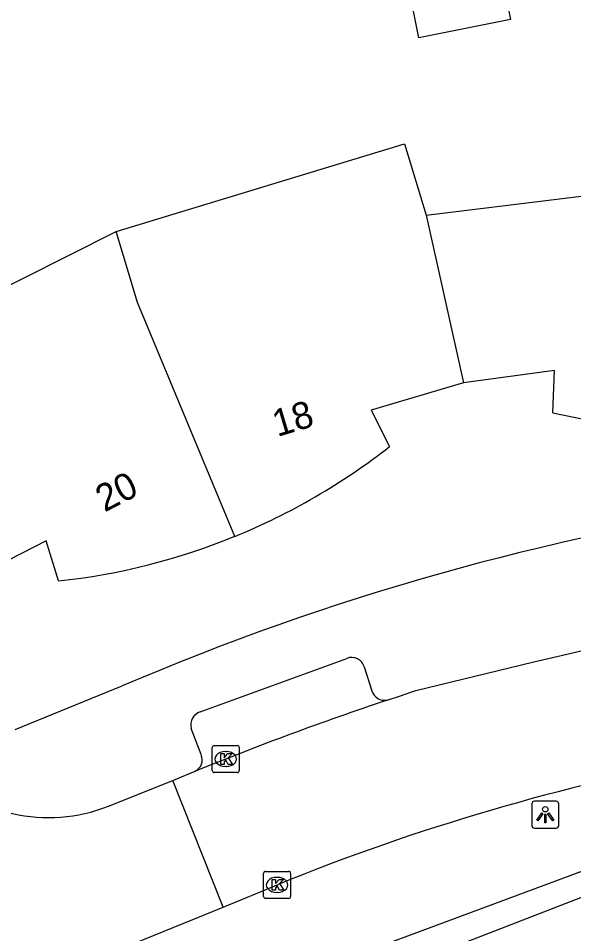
# Model space of a CAD drawing. Extents: x 159053 to 160041, y 380450 to 381422.
# Drawn here: x 159454.08 to 159474.66, y 380869.98 to 380903.9 of the extents above; entities that cross this region are included whole.
import ezdxf

# ---------------------------------------------------------------- set-up
doc = ezdxf.new("R2010")
doc.units = 0
for name, color, linetype in [('IMGEO_Groenvoorziening', 7, 'Continuous'), ('IMGEO_Kolk', 7, 'Continuous'), ('IMGEO_Lichtpunt', 7, 'Continuous'), ('IMGEO_Pand', 7, 'Continuous'), ('IMGEO_Pand_nummerreeks', 7, 'Continuous'), ('IMGEO_Rijbaan_lokaal_open', 7, 'Continuous'), ('IMGEO_Voetpad_open', 7, 'Continuous'), ('IMGEO_Waterloop', 7, 'Continuous')]:
    doc.layers.add(name, color=color, linetype=linetype)

msp = doc.modelspace()

# ---------------------------------------------------------------- linework, layer by layer
at = {"layer": 'IMGEO_Groenvoorziening'}
msp.add_lwpolyline([(159480.289, 380874.282), (159464.22, 380868.302), (159463.323, 380865.72), (159462.922, 380864.567), (159471.766, 380853.934), (159474.72, 380854.207), (159475.4, 380856.976)], dxfattribs=at)
at = {"layer": 'IMGEO_Kolk'}
for p, q in [((159461.266, 380876.03), (159461.266, 380876.882)), ((159461.341, 380876.956), (159462.193, 380876.956)), ((159461.754, 380876.736), (159461.779, 380876.736)), ((159462.267, 380876.882), (159462.267, 380876.03)), ((159461.777, 380876.176), (159461.752, 380876.176)), ((159462.193, 380875.956), (159461.341, 380875.956)), ((159463.244, 380872.292), (159464.096, 380872.292)), ((159463.169, 380871.366), (159463.169, 380872.218)), ((159463.657, 380872.072), (159463.682, 380872.072)), ((159464.17, 380872.218), (159464.17, 380871.366)), ((159464.096, 380871.292), (159463.244, 380871.292)), ((159463.68, 380871.512), (159463.655, 380871.512))]:
    msp.add_line(p, q, dxfattribs=at)
for points in [[(159461.266, 380876.03), (159461.266, 380876.882)], [(159461.341, 380876.956), (159462.193, 380876.956)], [(159462.267, 380876.882), (159462.267, 380876.03)], [(159461.587, 380876.656), (159461.71, 380876.656), (159461.71, 380876.505), (159461.84, 380876.656), (159462.004, 380876.656), (159461.858, 380876.505), (159462.011, 380876.256), (159461.859, 380876.256), (159461.774, 380876.42), (159461.71, 380876.353), (159461.71, 380876.256), (159461.587, 380876.256), (159461.587, 380876.656)], [(159462.193, 380875.956), (159461.341, 380875.956)], [(159463.244, 380872.292), (159464.096, 380872.292)], [(159463.169, 380871.366), (159463.169, 380872.218)], [(159463.49, 380871.992), (159463.613, 380871.992), (159463.613, 380871.841), (159463.743, 380871.992), (159463.907, 380871.992), (159463.761, 380871.841), (159463.914, 380871.592), (159463.762, 380871.592), (159463.677, 380871.756), (159463.613, 380871.689), (159463.613, 380871.592), (159463.49, 380871.592), (159463.49, 380871.992)], [(159464.17, 380872.218), (159464.17, 380871.366)], [(159464.096, 380871.292), (159463.244, 380871.292)]]:
    msp.add_lwpolyline(points, dxfattribs=at)
for centre, start, end in [((159461.343, 380876.88), 91.552, 178.448), ((159461.343, 380876.88), 91.552, 178.448), ((159462.191, 380876.88), 1.552, 88.448), ((159462.191, 380876.88), 1.552, 88.448), ((159461.343, 380876.032), 181.552, 268.448), ((159461.343, 380876.032), 181.552, 268.448), ((159462.191, 380876.032), 271.552, 358.448), ((159462.191, 380876.032), 271.552, 358.448), ((159463.246, 380872.216), 91.552, 178.448), ((159463.246, 380872.216), 91.552, 178.448), ((159464.094, 380872.216), 1.552, 88.448), ((159464.094, 380872.216), 1.552, 88.448), ((159463.246, 380871.368), 181.552, 268.448), ((159463.246, 380871.368), 181.552, 268.448), ((159464.094, 380871.368), 271.552, 358.448), ((159464.094, 380871.368), 271.552, 358.448)]:
    msp.add_arc(centre, 0.0765, start, end, dxfattribs=at)
for centre, major_axis, ratio, start_param, end_param in [((159461.753, 380876.456), (-0.387, 0.002), 0.722429, 4.712389, 7.853982), ((159461.778, 380876.456), (-0.39, 0.002), 0.717154, 1.570796, 4.712389), ((159463.656, 380871.792), (-0.387, 0.002), 0.722429, 4.712389, 7.853982), ((159463.681, 380871.792), (-0.39, 0.002), 0.717154, 1.570796, 4.712389)]:
    msp.add_ellipse(centre, major_axis=major_axis, ratio=ratio, start_param=start_param, end_param=end_param, dxfattribs=at)
at = {"layer": 'IMGEO_Lichtpunt'}
for p, q in [((159473.107, 380874.794), (159473.107, 380873.987)), ((159473.107, 380874.794), (159473.107, 380873.987)), ((159474.009, 380874.889), (159473.201, 380874.889)), ((159474.009, 380874.889), (159473.201, 380874.889)), ((159474.103, 380873.987), (159474.103, 380874.794)), ((159474.103, 380873.987), (159474.103, 380874.794)), ((159473.201, 380873.893), (159474.009, 380873.893)), ((159473.201, 380873.893), (159474.009, 380873.893))]:
    msp.add_line(p, q, dxfattribs=at)
for points in [[(159473.481, 380874.458), (159473.52, 380874.43), (159473.332, 380874.168), (159473.294, 380874.195), (159473.481, 380874.458)], [(159473.583, 380874.41), (159473.63, 380874.41), (159473.63, 380874.088), (159473.583, 380874.088), (159473.583, 380874.41)], [(159473.693, 380874.43), (159473.731, 380874.457), (159473.918, 380874.195), (159473.879, 380874.167), (159473.693, 380874.43)]]:
    msp.add_lwpolyline(points, dxfattribs=at)
msp.add_circle((159473.606, 380874.592), 0.0994, dxfattribs=at)
for centre, start, end in [((159473.201, 380874.794), 90, 180), ((159473.201, 380874.794), 90, 180), ((159474.009, 380874.794), 0, 90), ((159474.009, 380874.794), 0, 90), ((159473.201, 380873.987), 180, 270), ((159473.201, 380873.987), 180, 270), ((159474.009, 380873.987), 270, 0), ((159474.009, 380873.987), 270, 360)]:
    msp.add_arc(centre, 0.0946, start, end, dxfattribs=at)
at = {"layer": 'IMGEO_Pand'}
for points in [[(159471.62, 380907.336), (159472.316, 380903.852), (159468.925, 380903.174), (159468.218, 380906.712)], [(159457.704, 380896), (159468.395, 380899.243), (159469.193, 380896.611)], [(159469.193, 380896.611), (159480.383, 380897.975), (159480.699, 380888.61)], [(159469.193, 380896.611), (159470.574, 380890.395)], [(159455.564, 380883.052), (159455.107, 380884.541), (159451.847, 380882.876), (159451.307, 380883.741), (159448.483, 380888.267), (159452.048, 380890.082), (159450.799, 380892.535), (159457.704, 380896)], [(159462.103, 380884.706), (159458.502, 380893.368), (159457.704, 380896)], [(159473.88, 380889.287), (159473.945, 380890.848), (159470.574, 380890.395)], [(159470.574, 380890.395), (159467.154, 380889.382), (159467.832, 380888.03)]]:
    msp.add_lwpolyline(points, dxfattribs=at)
for centre, radius, start, end in [((159479.837, 380914.61), 26.014, 256.7619, 271.8985), ((159452.947, 380907.086), 24.181, 292.2507, 307.9944), ((159452.987, 380906.995), 24.081, 276.1443, 292.2455)]:
    msp.add_arc(centre, radius, start, end, dxfattribs=at)
at = {"layer": 'IMGEO_Rijbaan_lokaal_open'}
for points in [[(159467.748, 380878.638), (159468.204, 380878.79), (159468.661, 380878.94), (159468.803, 380878.992), (159473.183, 380880.057), (159479.083, 380881.428)], [(159459.803, 380875.665), (159460.128, 380875.795), (159460.629, 380876)], [(159457.426, 380874.712), (159459.803, 380875.665)], [(159461.674, 380870.962), (159459.803, 380875.665)], [(159461.674, 380870.962), (159463.709, 380871.809)], [(159456.261, 380868.762), (159456.504, 380868.861), (159461.674, 380870.962)]]:
    msp.add_lwpolyline(points, dxfattribs=at)
for centre, radius, start, end in [((159506.83, 380762.246), 122.778, 108.56084, 112.10431), ((159494.779, 380795.337), 82.543, 100.54783, 112.11149), ((159455.206, 380880.246), 5.963, 222.2366, 291.8587)]:
    msp.add_arc(centre, radius, start, end, dxfattribs=at)
at = {"layer": 'IMGEO_Voetpad_open'}
for points in [[(159460.822, 380878.202), (159466.251, 380880.182)], [(159466.894, 380879.865), (159467.179, 380878.978)], [(159453.961, 380877.544), (159457.35, 380878.928), (159457.932, 380879.162)], [(159460.856, 380876.617), (159460.486, 380877.592)]]:
    msp.add_lwpolyline(points, dxfattribs=at)
for centre, radius, start, end in [((159495.366, 380792.011), 94.85, 98.21225, 113.24531), ((159466.436, 380879.747), 0.473, 14.492, 113.0213), ((159467.66, 380879.137), 0.506, 198.2458, 280.0342), ((159460.975, 380877.72), 0.505, 107.5777, 194.7286), ((159460.411, 380876.43), 0.482, 296.8288, 22.7732)]:
    msp.add_arc(centre, radius, start, end, dxfattribs=at)
at = {"layer": 'IMGEO_Waterloop'}
msp.add_lwpolyline([(159481.451, 380858.491), (159480.05, 380870.529), (159466.844, 380865.221), (159467.401, 380864.43), (159473.892, 380856.707), (159473.34, 380855.221), (159472.236, 380855.476), (159464.508, 380865.327), (159465.357, 380867.62), (159479.158, 380872.971), (159480.559, 380873.268), (159481.493, 380872.928), (159482.003, 380872.037), (159483.489, 380858.788), (159482.343, 380857.514), (159481.451, 380858.491)], dxfattribs=at)

# ---------------------------------------------------------------- texts
at = {"layer": 'IMGEO_Pand_nummerreeks'}
for s, rotation, p in [('18', 16.7055, (159463.675, 380888.384)), ('20', 27.055, (159457.274, 380885.587))]:
    msp.add_text(s, height=1, rotation=rotation, dxfattribs=at).set_placement(p)

doc.saveas('drawing.dxf')
